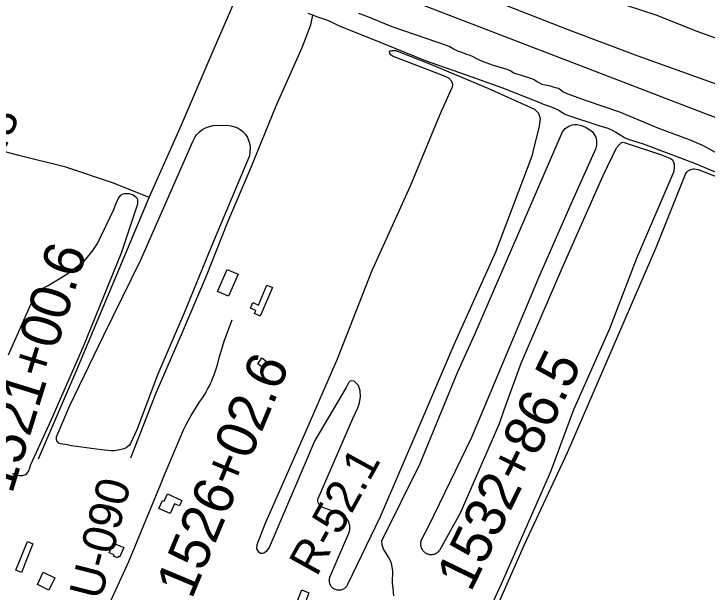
# Model space of a CAD drawing. Extents: x 3734862 to 3772949, y 391520 to 417239.
# Drawn here: x 3754991 to 3756719, y 405048 to 406490 of the extents above; entities that cross this region are included whole.
import ezdxf

# ---------------------------------------------------------------- set-up
doc = ezdxf.new("R2010")
doc.units = 0
for name, color, linetype in [('V-BLDG-OTLN', 7, 'Continuous'), ('V-LEVE-TOET', 7, 'Continuous'), ('V-RIVR-EDGE', 7, 'Continuous'), ('V-RIVR-RANG-IDEN', 7, 'Continuous'), ('V-ROAD-CNTR', 7, 'Continuous'), ('V-SITE-VEGE', 7, 'Continuous'), ('V-SURV-IDEN', 7, 'Continuous'), ('V-TOPO-SHOR', 7, 'Continuous')]:
    doc.layers.add(name, color=color, linetype=linetype)

msp = doc.modelspace()

# ---------------------------------------------------------------- linework, layer by layer
at = {"layer": 'V-BLDG-OTLN'}
for points in [[(3755550, 405840.8), (3755526.4, 405785.8), (3755498.7, 405797.7), (3755522.3, 405852.7)], [(3755635.7, 405807.6), (3755605.1, 405736.4), (3755591, 405742.5), (3755594.3, 405750.3), (3755580.9, 405756), (3755586.8, 405769.8), (3755600.4, 405763.9), (3755621.8, 405813.6)], [(3755619.7, 405624.2), (3755609.3, 405610), (3755598.8, 405617.6), (3755609.1, 405631.9)], [(3755374, 405292.8), (3755409.8, 405276.5), (3755403.6, 405262.8), (3755391.4, 405268.3), (3755380.2, 405243.7), (3755352.5, 405256.3), (3755361.5, 405276.3), (3755365.6, 405274.4)], [(3754995.4, 405102.5), (3755024.4, 405173.9), (3755038.5, 405168.1), (3755009.5, 405096.8)], [(3755238.6, 405170.2), (3755264.6, 405159.4), (3755254.4, 405135.1), (3755250.8, 405136.7), (3755249.3, 405133.2), (3755239.6, 405137.3), (3755240.9, 405140.6), (3755228.4, 405145.8)], [(3755064.2, 405097.4), (3755093, 405083.5), (3755078.4, 405053.1), (3755049.6, 405066.9)], [(3755697, 405024.6), (3755708.5, 405053.4), (3755726.7, 405046.1), (3755715.2, 405017.3)]]:
    msp.add_lwpolyline(points, close=True, dxfattribs=at)
at = {"layer": 'V-LEVE-TOET'}
for points in [[(3756816.7, 406401.7), (3756694.5, 406445.6), (3756592.5, 406486.2), (3756520.5, 406509.7), (3756412.3, 406549.5), (3756304.8, 406589), (3756183.8, 406637.6), (3756097.6, 406670.6), (3756025.7, 406697.6), (3755915.5, 406737.5), (3755822.8, 406773.6), (3755793.4, 406787.2), (3755761.8, 406805.9), (3755710.4, 406827.2), (3755606.8, 406868.5), (3755462.2, 406920.5), (3755311.8, 406976.1), (3755163.4, 407032), (3754999.1, 407097.9), (3754825.4, 407154.9)], [(3754895.8, 407026.4), (3755077, 406950.2), (3755259.8, 406881.4), (3755459.7, 406805), (3755608.1, 406747.8), (3755764.3, 406687.1), (3755931.3, 406625.5), (3756085.5, 406565.2), (3756219.2, 406511), (3756371.9, 406450.8), (3756546.6, 406384.8), (3756743.4, 406314.6)]]:
    msp.add_lwpolyline(points, dxfattribs=at)
at = {"layer": 'V-RIVR-EDGE'}
msp.add_spline([(3746931.7, 406550.4), (3746966.5, 406541.2), (3747000.3, 406533.5), (3747028.4, 406531.1), (3747049.2, 406530.6), (3747079.9, 406527.4), (3747121, 406521.9), (3747141.4, 406516.4), (3747167.6, 406506.4), (3747191.1, 406503.1), (3747219.1, 406497.2), (3747265.7, 406490.3), (3747293.2, 406486.2), (3747333.4, 406477.9), (3747365.5, 406463.8), (3747391.7, 406462), (3747413.4, 406460.5), (3747443.7, 406454.6), (3747492.5, 406444.5), (3747522.3, 406436.3), (3747568.9, 406426.3), (3747592.4, 406424.4), (3747623.1, 406416.2), (3747654.3, 406411.6), (3747685.5, 406405.6), (3747720.3, 406400.6), (3747756.5, 406392.3), (3747789, 406384.6), (3747817, 406380), (3747892.9, 406362.6), (3747922.3, 406361.6), (3747961.2, 406354.7), (3747996.4, 406343.8), (3748029.4, 406335.1), (3748075.1, 406323.3), (3748106.7, 406312.8), (3748130.6, 406304.1), (3748172.6, 406292.3), (3748240.4, 406277.2), (3748299.6, 406266.6), (3748356.6, 406256.6), (3748411.7, 406249.2), (3748447.9, 406247.7), (3748494.5, 406240.8), (3748519.8, 406230.8), (3748547.3, 406222.6), (3748571.3, 406220.8), (3748597.5, 406211.6), (3748627.8, 406208), (3748668.4, 406202), (3748718.6, 406189.6), (3748775.5, 406175.9), (3748839.3, 406164), (3748879, 406152.2), (3748973.5, 406125.3), (3749053.4, 406102.9), (3749137.9, 406082.8), (3749198.9, 406068.6), (3749236, 406058.6), (3749302, 406039.4), (3749349, 406026.2), (3749388.7, 406021.1), (3749433.5, 406017.9), (3749464.3, 406022.8), (3749481.9, 406024.1), (3749498.6, 406024), (3749517.6, 406018.6), (3749535.7, 406007.7), (3749563.6, 405977.8), (3749586.1, 405945.1), (3749596, 405927.5), (3749604.2, 405914.3), (3749617.2, 405907.1), (3749630.4, 405903.9), (3749645.3, 405906.1), (3749665.6, 405909.2), (3749678.7, 405908.7), (3749695, 405905.5), (3749706.3, 405898.7), (3749720.7, 405886.5), (3749732.5, 405871.5), (3749738.7, 405854.8), (3749753.2, 405846.2), (3749774, 405842), (3749792.1, 405842), (3749813.3, 405838.8), (3749847.7, 405834.2), (3749885.6, 405825.5), (3749900.1, 405826.4), (3749915.5, 405827.2), (3749934.5, 405825.8), (3749947.6, 405819), (3749970.6, 405799), (3749987.3, 405784.1), (3750009.8, 405773.6), (3750059.5, 405759.9), (3750107, 405745.8), (3750154, 405729.4), (3750199.6, 405709), (3750231.7, 405693), (3750274.6, 405679.8), (3750310.7, 405673), (3750392.1, 405645.6), (3750475.2, 405615.1), (3750529.8, 405598.7), (3750581.4, 405585), (3750627, 405575.9), (3750680.8, 405565.3), (3750753.5, 405551.1), (3750814.6, 405541.5), (3750862, 405533.2), (3750908.6, 405520.5), (3750940.2, 405509.1), (3751006.2, 405492.6), (3751057.7, 405483), (3751104.2, 405473.9), (3751120.9, 405467.5), (3751139, 405460.2), (3751152.1, 405459.7), (3751173.4, 405464.2), (3751184.7, 405472.8), (3751191.5, 405488.6), (3751201.5, 405494.9), (3751211.4, 405495.3), (3751247.6, 405482.1), (3751275.2, 405477.5), (3751308.6, 405471.5), (3751332.1, 405471), (3751351.6, 405477.8), (3751362.9, 405490.8), (3751371.6, 405512.1), (3751377.4, 405519.3), (3751384.7, 405520.2), (3751391.5, 405520.2), (3751395.5, 405510.7), (3751412.9, 405429.2), (3751420.1, 405404.8), (3751435.9, 405384.9), (3751452.2, 405375.8), (3751476.1, 405370.3), (3751504.6, 405369.3), (3751526.7, 405372), (3751559.3, 405380), (3751596, 405393.5), (3751605.9, 405397.1), (3751625.8, 405394.3), (3751637.1, 405390.7), (3751648.4, 405390.7), (3751658.8, 405393.4), (3751667.4, 405398.8), (3751681.5, 405412.7), (3751695.1, 405426.3), (3751707.7, 405426.7), (3751725.8, 405423.9), (3751730.8, 405416.7), (3751734.3, 405395.9), (3751740.2, 405377.3), (3751752.8, 405362.8), (3751765.9, 405348.8), (3751785.7, 405336.1), (3751805.2, 405331), (3751839.5, 405323.3), (3751857.6, 405320.1), (3751873, 405313.2), (3751892.4, 405299.2), (3751914, 405291.4), (3751951.1, 405285), (3751975.1, 405278.2), (3752049.2, 405261.3), (3752098, 405248), (3752154.5, 405233.4), (3752211, 405224.2), (3752273.8, 405213.7), (3752378.2, 405197.1), (3752467.7, 405177), (3752559, 405159.6), (3752595.6, 405150.9), (3752628.1, 405143.2), (3752650.2, 405140.4), (3752661.6, 405143.1), (3752673.3, 405152.1), (3752681, 405155.7), (3752696.4, 405157.5), (3752729.4, 405147.9), (3752742, 405142), (3752754.7, 405138.8), (3752779.5, 405135.1), (3752815.3, 405129.6), (3752862.3, 405123.6), (3752908.4, 405120.8), (3752951.3, 405119.8), (3753012.8, 405109.2), (3753057.5, 405101.9), (3753115.4, 405090.4), (3753167.4, 405077.2), (3753182.3, 405070.4), (3753206.7, 405060.4), (3753226.5, 405055.3), (3753255.5, 405048.9), (3753304.7, 405032.5), (3753353.5, 405017), (3753421.7, 404999.2), (3753465.1, 404991.4), (3753523, 404980), (3753594.8, 404964.9), (3753636.4, 404955.3), (3753690.2, 404945.7), (3753739.5, 404941.9), (3753767.9, 404943.2), (3753785.1, 404940), (3753815.8, 404930.9), (3753841.6, 404926.3), (3753859.2, 404927.2), (3753877.8, 404929.4), (3753891.8, 404929.8), (3753901.7, 404928.4), (3753904, 404921.6), (3753905.3, 404911.7), (3753917, 404899), (3753933.3, 404892.6), (3753947.3, 404890.3), (3753960.4, 404891.6), (3753976.3, 404893.9), (3754002, 404893.8), (3754049.5, 404885.1), (3754089.7, 404876.9), (3754120.5, 404875.9), (3754150.7, 404870.8), (3754176.5, 404864), (3754209.9, 404855.3), (3754242.5, 404851.6), (3754266.9, 404853.4), (3754292.2, 404851.5), (3754310.7, 404845.6), (3754338.7, 404831.9), (3754383.5, 404817.8), (3754438.6, 404804.1), (3754489.7, 404795.4), (3754530.8, 404792.6), (3754550.3, 404790.7), (3754575.1, 404771.2), (3754599, 404761.2), (3754636.1, 404749.4), (3754674.5, 404741.6), (3754712.4, 404736.1), (3754756.7, 404727.8), (3754793.4, 404725.5), (3754829.1, 404728.1), (3754852.1, 404731.2), (3754868.4, 404730.7), (3754889.7, 404724.3), (3754915.9, 404721.1), (3754948.9, 404716.9), (3755000.4, 404712.3), (3755032.1, 404707.7), (3755059.6, 404695.9), (3755083.6, 404691.7), (3755098, 404686.7), (3755130.1, 404676.7), (3755182, 404656.7), (3755242.1, 404641.1), (3755310.8, 404628.3), (3755363.2, 404610.6), (3755405.7, 404594.6), (3755426, 404590), (3755447.7, 404589.5), (3755470.3, 404588.6), (3755506.5, 404580.8), (3755557.5, 404557.6), (3755580.6, 404548.1), (3755586.9, 404548.1), (3755593.7, 404550.7), (3755601.4, 404550.3), (3755602.7, 404543), (3755611.3, 404537.1), (3755640.2, 404524), (3755702.1, 404495.3)], degree=3, dxfattribs=at)
at = {"layer": 'V-ROAD-CNTR'}
for points in [[(3752768.1, 407776.5), (3753298.9, 407554.5), (3753550, 407456.3), (3754642.2, 407037.4), (3755877.8, 406563.8), (3756721.3, 406238.9), (3757042.5, 406117.5), (3757443.2, 405947.2), (3757798.3, 405767), (3758154.5, 405553)], [(3755361.3, 405329.1), (3755414.5, 405454.6), (3755420.3, 405465.9), (3755426.4, 405477.1), (3755432.7, 405488.1), (3755439.2, 405499.1), (3755445.9, 405509.9), (3755452.9, 405520.5), (3755457.4, 405527), (3755461.7, 405533.5), (3755465.9, 405540.2), (3755470, 405547), (3755473.8, 405553.9), (3755477.5, 405560.9), (3755480.9, 405568), (3755484.2, 405575.1), (3755487.3, 405582.4), (3755490.2, 405589.7), (3755493, 405597.1), (3755495.5, 405604.6), (3755499.1, 405618.4), (3755503, 405632.3), (3755507, 405646), (3755511.2, 405659.7), (3755515.6, 405673.4), (3755520.3, 405687), (3755525.1, 405700.5), (3755530.1, 405713.9), (3755535.3, 405727.3)], [(3755361.3, 405329.1), (3755276.4, 405123.3), (3755221.4, 405003.8), (3755218, 404996.2), (3755214.9, 404988.5), (3755211.9, 404980.8), (3755209.1, 404972.9), (3755206.6, 404965), (3755204.2, 404957.1), (3755203.8, 404955.5)]]:
    msp.add_lwpolyline(points, dxfattribs=at)
at = {"layer": 'V-SITE-VEGE'}
for points in [[(3755597.2, 405166.6), (3755617.5, 405218.4), (3755716.7, 405442.3), (3755797.8, 405629.6), (3755883, 405848.4), (3755979.7, 406061.1), (3756056.6, 406245.7), (3756084.2, 406307.5), (3756085.4, 406313.3), (3756083, 406321.3), (3756075.4, 406329.4), (3756064.2, 406334.5), (3755935.3, 406384), (3755930.4, 406387.9), (3755927.9, 406390.7), (3755927.7, 406395.1), (3755929.4, 406397.3), (3755932.7, 406398.4), (3755942.9, 406398.2), (3756033.9, 406362.5), (3756172.3, 406304.9), (3756288.8, 406252.1)], [(3756288.8, 406252.1), (3756298.9, 406242), (3756302.9, 406228.7), (3756301, 406210.2), (3756297.7, 406195.6), (3756287.6, 406156.8), (3756282.6, 406135.4), (3756191.6, 405895.5), (3756088.1, 405664.3), (3756003.2, 405466), (3755904.1, 405235.8), (3755823.1, 405066.7), (3755822.1, 405064.7), (3755820.9, 405062.8), (3755819.5, 405061), (3755818, 405059.4), (3755816.3, 405058), (3755814.5, 405056.7), (3755812.5, 405055.5), (3755810.5, 405054.6), (3755808.4, 405053.8), (3755806.2, 405053.3), (3755804, 405052.9), (3755801.8, 405052.8), (3755799.6, 405052.8), (3755797.3, 405053.1), (3755795.1, 405053.6), (3755793, 405054.3), (3755791, 405055.1), (3755789, 405056.2), (3755787.1, 405057.4), (3755785.4, 405058.9), (3755783.8, 405060.4), (3755782.4, 405062.1), (3755781.1, 405064), (3755780, 405065.9), (3755779, 405067.9), (3755778.3, 405070), (3755777.8, 405072.2), (3755777.5, 405074.4), (3755777.4, 405076.7), (3755777.5, 405078.9), (3755777.8, 405081.1), (3755778.3, 405083.3), (3755779, 405085.4), (3755826.1, 405194.8), (3755827, 405197.5), (3755827.7, 405200.2), (3755828.2, 405203), (3755828.5, 405205.8), (3755828.6, 405208.6), (3755828.5, 405211.4), (3755828.2, 405214.2), (3755827.6, 405217), (3755826.9, 405219.7), (3755825.9, 405222.4), (3755824.8, 405225), (3755823.4, 405227.5), (3755821.9, 405229.8), (3755820.2, 405232.1), (3755818.4, 405234.2), (3755816.4, 405236.2), (3755814.2, 405238), (3755811.9, 405239.7), (3755809.5, 405241.2), (3755807, 405242.5), (3755761.5, 405259), (3755759.6, 405259.7), (3755757.8, 405260.6), (3755756.2, 405261.7), (3755754.6, 405263), (3755753.2, 405264.5), (3755752, 405266.1), (3755750.9, 405267.8), (3755750.1, 405269.7), (3755749.4, 405271.6), (3755749, 405273.5), (3755748.8, 405275.5), (3755748.8, 405277.6), (3755749, 405279.6), (3755749.5, 405281.5), (3755836.4, 405480.6), (3755848.4, 405507.5), (3755853, 405520.1), (3755855.1, 405535.5), (3755854.5, 405550.2), (3755849.9, 405563), (3755839, 405573.6), (3755832.4, 405574.8), (3755829.4, 405573.7), (3755825.5, 405570.2), (3755819.5, 405558.1), (3755741.3, 405426.2), (3755627.1, 405159.1), (3755621.1, 405150.5), (3755616.1, 405145.7), (3755610.4, 405144.1), (3755605.7, 405144.4), (3755601.4, 405147.4), (3755597, 405155.8), (3755597.2, 405166.6)], [(3756003.7, 405368.9), (3756096.7, 405595.9), (3756141.4, 405692.7), (3756358.7, 406195.8), (3756365.7, 406204), (3756374.9, 406210.2), (3756383, 406213.4), (3756388.5, 406214.2), (3756395.7, 406213.8), (3756403.1, 406212.1), (3756410.3, 406209.8), (3756418, 406206.3), (3756426.7, 406201), (3756433.6, 406195.4), (3756438.2, 406188.7), (3756442, 406182), (3756443.2, 406174), (3756443.3, 406162.1), (3756441.3, 406152.5), (3756379.8, 406015.7), (3756299.3, 405831.7), (3756227.2, 405661.2), (3756132.2, 405433.2)], [(3756132.2, 405433.2), (3756024.9, 405212.1), (3756006.6, 405177.4), (3756005.9, 405175.2), (3756005.3, 405172.9), (3756005, 405170.5), (3756004.9, 405168.2), (3756005, 405165.8), (3756005.3, 405163.5), (3756005.8, 405161.2), (3756006.5, 405158.9), (3756007.5, 405156.8), (3756008.6, 405154.7), (3756009.9, 405152.7), (3756011.3, 405150.8), (3756012.9, 405149.1), (3756014.7, 405147.6), (3756016.6, 405146.2), (3756018.6, 405145), (3756020.8, 405143.9), (3756023, 405143.1), (3756025.2, 405142.4), (3756027.6, 405142), (3756029.9, 405141.8), (3756032.3, 405141.8), (3756034.6, 405141.9), (3756036.9, 405142.4), (3756039.2, 405143), (3756041.4, 405143.8), (3756043.6, 405144.8), (3756045.6, 405146), (3756047.5, 405147.4), (3756049.3, 405148.9), (3756051, 405150.6), (3756052.5, 405152.4), (3756053.8, 405154.4), (3756104.5, 405246.1), (3756201.5, 405468.1), (3756213.5, 405502.3), (3756255.6, 405618.8), (3756358.1, 405855.5), (3756460, 406087), (3756493.5, 406155.6), (3756499.9, 406163.5), (3756505.5, 406168.1), (3756510.2, 406169.5), (3756512.2, 406169.4), (3756605.4, 406138.4), (3756622.1, 406131.8), (3756627.9, 406129.3), (3756632, 406126.4), (3756635.8, 406121.2), (3756637.4, 406115.3), (3756637.3, 406109.3), (3756636.6, 406096.8), (3756543.4, 405880.2), (3756475.7, 405704.3), (3756386.6, 405502.2), (3756328.5, 405348.1), (3756206.1, 405068.1), (3756111.5, 404862.3)], [(3756159.1, 404929.4), (3756264.3, 405167), (3756371.1, 405396.2), (3756592.5, 405907.1), (3756665.3, 406090.4), (3756669.2, 406095.3), (3756672.9, 406098.9), (3756679, 406101.8), (3756684.5, 406103.4), (3756687, 406103.7), (3756697.5, 406101.6), (3756893.7, 406025.3)], [(3754977.5, 405639.3), (3755041.7, 405784.3), (3755047.9, 405792.4), (3755056.7, 405800.2), (3755067.8, 405808.5), (3755076.4, 405812.8), (3755122.7, 405840.4), (3755165.9, 405873.3), (3755185.7, 405897), (3755199.7, 405917.3), (3755240.2, 406001.8), (3755244.4, 406013.3), (3755247.5, 406021.4), (3755250.7, 406028.6), (3755254.1, 406033.7), (3755257.8, 406037.9), (3755263.4, 406040.9), (3755266.8, 406041.8), (3755277.6, 406042.2), (3755286.3, 406039.2), (3755290.5, 406036.7), (3755296.5, 406031.8), (3755299.2, 406026.8), (3755299.4, 406015.7), (3755258.5, 405892.9), (3755162.7, 405657.7), (3755082.7, 405475.8), (3755032.3, 405365.1), (3755029.5, 405356.8), (3755027, 405350.4), (3755023.2, 405344.3), (3755019.5, 405340.7), (3755011.7, 405337.8), (3755004.5, 405337.9), (3754996.6, 405339.5), (3754987.8, 405343.3)], [(3755938.6, 405038.6), (3755936.3, 405057.9), (3755934.9, 405070.6), (3755935.8, 405100.8), (3755933.3, 405115), (3755931.2, 405122.7), (3755924.8, 405134.9), (3755917.2, 405147.5), (3755912.8, 405155.5), (3755909.5, 405165.9), (3755908.5, 405176.3), (3756003.7, 405368.9)]]:
    msp.add_lwpolyline(points, dxfattribs=at)
msp.add_lwpolyline([(3755097.3, 405434.8), (3755130, 405513.4), (3755215.3, 405688.6), (3755307.2, 405876.6), (3755383.2, 406048.4), (3755437.4, 406171.6), (3755442.3, 406181.2), (3755446.5, 406187.9), (3755449.6, 406191.8), (3755452.8, 406195.2), (3755459.2, 406200.7), (3755464.9, 406203.6), (3755472.9, 406207), (3755487.9, 406211.2), (3755521.1, 406212.2), (3755531.4, 406210.8), (3755544.1, 406206.9), (3755550.3, 406204.5), (3755555.1, 406201.8), (3755562, 406196.6), (3755568.7, 406188.7), (3755573.4, 406181.5), (3755577, 406172.8), (3755579.1, 406164.1), (3755579.8, 406155.8), (3755579.5, 406146.9), (3755578.6, 406135.7), (3755483.8, 405910.8), (3755416.3, 405746.2), (3755350, 405591.6), (3755297.4, 405452.5), (3755281.8, 405418.2), (3755278.8, 405414.8), (3755275.5, 405411.7), (3755270.6, 405408), (3755264.7, 405405.7), (3755258.4, 405403.6), (3755250.1, 405401.7), (3755241.4, 405400.7), (3755232.2, 405400.6), (3755209, 405402.6), (3755147.1, 405411.1), (3755134.8, 405413), (3755124.5, 405414.9), (3755107.4, 405417.4), (3755103, 405419.1), (3755097.7, 405425.2), (3755097, 405428.6), (3755097, 405432.8), (3755096.9, 405433.2)], close=True, dxfattribs=at)
at = {"layer": 'V-TOPO-SHOR'}
for points in [[(3755051.9, 405380.3), (3755145.1, 405596.5), (3755243.9, 405831.6), (3755328.4, 406032.3), (3755409.2, 406213.3), (3755485.1, 406392.1), (3755542.4, 406524.9), (3755552.6, 406551.3)], [(3755282.2, 405382.7), (3755345.8, 405544.7), (3755408.7, 405690.5), (3755470.9, 405836.5), (3755524.3, 405971.4), (3755580.7, 406103.6), (3755644.5, 406260.9), (3755709.3, 406405.7), (3755730.9, 406462.1), (3755735.9, 406486.3)], [(3756788, 406075.5), (3756689.1, 406117.1), (3756560.6, 406164.5), (3756523.6, 406176.9), (3756513.8, 406180.7), (3756506.6, 406184.7), (3756498.3, 406189.9), (3756492.6, 406193.7), (3756486.6, 406197.6), (3756478.7, 406201.2), (3756472.3, 406203.9), (3756464.3, 406206.4), (3756450, 406211), (3756371.9, 406236.6), (3756363.5, 406240), (3756355.5, 406244.7), (3756348.5, 406249.4), (3756335.9, 406255.3), (3756322.6, 406260.2), (3756313.8, 406263.3), (3756300.3, 406268.4), (3756210.2, 406304.7), (3756119.7, 406336.9), (3756017.4, 406372.6), (3755888, 406425.2), (3755802.5, 406459.4), (3755789.5, 406465.4), (3755784.2, 406467.9), (3755775.4, 406472.2), (3755768.9, 406474.7), (3755760.8, 406477.6), (3755748.4, 406481.8), (3755735.9, 406486.3), (3755724.8, 406490.7)], [(3756740.7, 406144.3), (3756718.3, 406156.9), (3756707, 406162.4), (3756700.6, 406165.2), (3756692.7, 406168.1), (3756675.6, 406176), (3756599.3, 406204.2), (3756501.5, 406245), (3756418.5, 406273.1), (3756370.4, 406290.5), (3756360, 406295.4), (3756354.7, 406299.5), (3756349.1, 406303.4), (3756341.6, 406305.7), (3756334.2, 406307.8), (3756325.3, 406310), (3756315.9, 406311.7), (3756308.2, 406314), (3756300.4, 406317.6), (3756294.4, 406321), (3756287.8, 406325.2), (3756282.5, 406327.4), (3756275, 406330.1), (3756266.8, 406333), (3756256.2, 406336.4), (3756245.2, 406339.7), (3756237.7, 406342.3), (3756228.7, 406347.4), (3756223.1, 406350.3), (3756215.2, 406352.9), (3756186.8, 406361.4), (3756159, 406370.9), (3756149.9, 406375.1), (3756143.2, 406378.3), (3756135.7, 406383), (3756128.7, 406385.8), (3756118.1, 406389.7), (3756108.4, 406393.1), (3756099.5, 406395.8), (3756092.5, 406399), (3756084.7, 406403.3), (3756076.5, 406408.6), (3756069.5, 406410.9), (3756019, 406428.1), (3755934, 406457.1), (3755865.3, 406486.1), (3755851.2, 406491.1)], [(3755328.4, 406032.3), (3755239, 406068), (3755120.7, 406107.2), (3755003.1, 406136.6), (3754891.3, 406166.5), (3754784.1, 406191.9), (3754677.4, 406218.4), (3754532.4, 406251.3), (3754404.9, 406286), (3754218.3, 406324.9), (3754188.5, 406334), (3754028.4, 406365.2), (3753855.9, 406402.4)]]:
    msp.add_lwpolyline(points, dxfattribs=at)

# ---------------------------------------------------------------- texts
at = {"layer": 'V-RIVR-RANG-IDEN'}
for s, rotation, p in [('R-52.3', 65.9056, (3754870.6, 405930.2)), ('R-52.1', 61.0908, (3755745.8, 405084.4)), ('U-090', 75.6053, (3755208.3, 405026))]:
    msp.add_text(s, height=83, rotation=rotation, dxfattribs=at).set_placement(p)
at = {"layer": 'V-SURV-IDEN'}
for s, rotation, p in [('1521+00.6', 72.8581, (3754986.2, 405290.9)), ('1526+02.6', 67.3172, (3755434.2, 405028.1)), ('1532+86.5', 64.0257, (3756130, 405045.5))]:
    msp.add_text(s, height=100, rotation=rotation, dxfattribs=at).set_placement(p)

doc.saveas('drawing.dxf')
